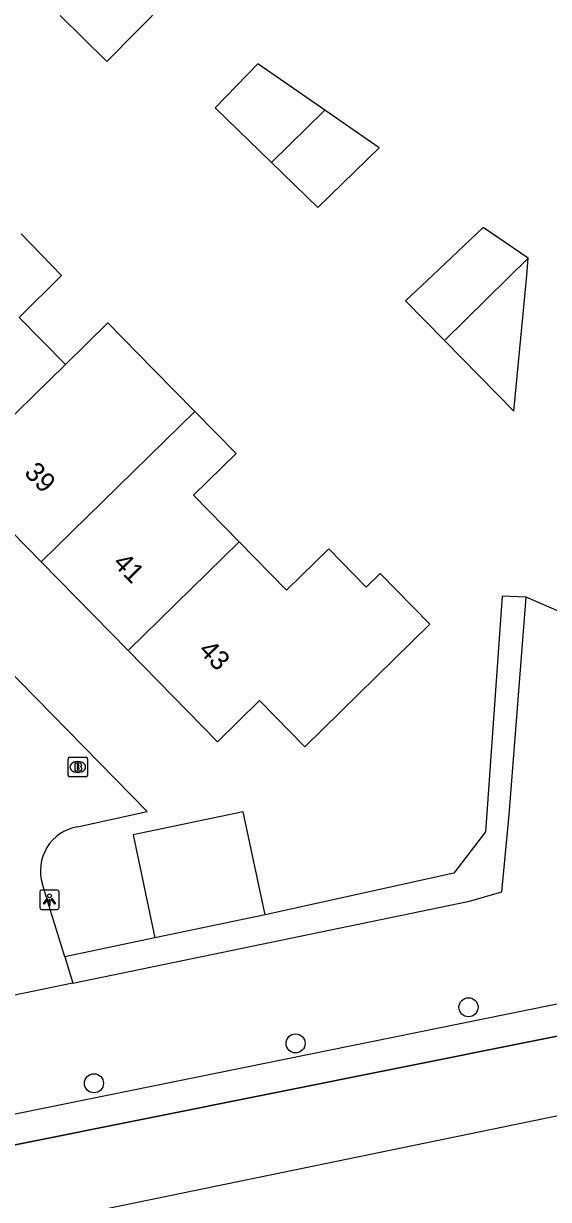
# Model space of a CAD drawing. Extents: x 162880 to 165536, y 384011 to 385179.
# Drawn here: x 164118.3 to 164145.2, y 384202.5 to 384262.9 of the extents above; entities that cross this region are included whole.
import ezdxf

# ---------------------------------------------------------------- set-up
doc = ezdxf.new("R2010")
doc.units = 0
for name, color, linetype in [('IMGEO_Boom', 7, 'Continuous'), ('IMGEO_Brandkraan', 7, 'Continuous'), ('IMGEO_Geluidsscherm', 7, 'Continuous'), ('IMGEO_Groenvoorziening', 7, 'Continuous'), ('IMGEO_Hek', 7, 'Continuous'), ('IMGEO_Lichtpunt', 7, 'Continuous'), ('IMGEO_Pand', 7, 'Continuous'), ('IMGEO_Pand_nummerreeks', 7, 'Continuous'), ('IMGEO_Voetpad_halfverhard', 7, 'Continuous'), ('IMGEO_Voetpad_open', 7, 'Continuous')]:
    doc.layers.add(name, color=color, linetype=linetype)

msp = doc.modelspace()

# ---------------------------------------------------------------- linework, layer by layer
at = {"layer": 'IMGEO_Boom'}
for centre in [(164141.109, 384212.409), (164132.228, 384210.554), (164121.876, 384208.503)]:
    msp.add_circle(centre, 0.489, dxfattribs=at)
at = {"layer": 'IMGEO_Brandkraan'}
for p, q in [((164120.544, 384224.329), (164120.544, 384225.181)), ((164120.619, 384225.255), (164121.471, 384225.255)), ((164121.032, 384225.035), (164121.057, 384225.035)), ((164121.545, 384225.181), (164121.545, 384224.329)), ((164121.055, 384224.475), (164121.03, 384224.475)), ((164121.471, 384224.255), (164120.619, 384224.255))]:
    msp.add_line(p, q, dxfattribs=at)
for points in [[(164120.544, 384224.329), (164120.544, 384225.181)], [(164120.619, 384225.255), (164121.471, 384225.255)], [(164120.892, 384224.955), (164120.892, 384224.555), (164121.105, 384224.555)], [(164121.123, 384224.955), (164120.892, 384224.955)], [(164121.545, 384225.181), (164121.545, 384224.329)], [(164121.071, 384224.874), (164121.017, 384224.874), (164121.017, 384224.798)], [(164121.017, 384224.798), (164121.07, 384224.798)], [(164121.079, 384224.722), (164121.017, 384224.722), (164121.017, 384224.641)], [(164121.017, 384224.641), (164121.079, 384224.641)], [(164121.471, 384224.255), (164120.619, 384224.255)]]:
    msp.add_lwpolyline(points, dxfattribs=at)
for centre, radius, start, end in [((164120.621, 384225.179), 0.0765, 91.55205, 178.44795), ((164120.621, 384225.179), 0.0765, 91.55205, 178.44795), ((164121.127, 384224.81), 0.145, 59.4692, 91.53667), ((164121.469, 384225.179), 0.0765, 1.55205, 88.44795), ((164121.469, 384225.179), 0.0765, 1.55205, 88.44795), ((164121.072, 384224.836), 0.0379, 267.82845, 90.93552), ((164121.08, 384224.681), 0.0404, 269.87594, 90.50774), ((164121.111, 384224.806), 0.251, 268.66757, 293.53466), ((164121.152, 384224.857), 0.0922, 285.51372, 58.15012), ((164121.157, 384224.665), 0.105, 301.31148, 78.98903), ((164120.621, 384224.331), 0.0765, 181.55205, 268.44795), ((164120.621, 384224.331), 0.0765, 181.55205, 268.44795), ((164121.469, 384224.331), 0.0765, 271.55205, 358.44795), ((164121.469, 384224.331), 0.0765, 271.55205, 358.44795)]:
    msp.add_arc(centre, radius, start, end, dxfattribs=at)
for centre, major_axis, ratio, start_param, end_param in [((164121.031, 384224.755), (-0.387, 0.002), 0.722429, 4.712389, 7.853982), ((164121.056, 384224.755), (-0.39, 0.002), 0.717154, 1.570796, 4.712389)]:
    msp.add_ellipse(centre, major_axis=major_axis, ratio=ratio, start_param=start_param, end_param=end_param, dxfattribs=at)
at = {"layer": 'IMGEO_Geluidsscherm'}
msp.add_lwpolyline([(164249.574, 384228.544), (164187.192, 384215.485), (164162.302, 384210.469), (164148.545, 384207.416), (164111.054, 384199.697), (164098.433, 384197.191), (164085.381, 384194.319), (164046.457, 384186.201), (164032.718, 384183.532), (164006.753, 384177.923), (163992.535, 384174.933), (163980.798, 384172.554), (163968.077, 384170.103), (163956.144, 384167.447), (163943.692, 384164.81), (163915.585, 384159)], dxfattribs=at)
at = {"layer": 'IMGEO_Groenvoorziening'}
for points in [[(164150.97, 384213.664), (164151.264, 384223.068), (164151.207, 384224.522), (164151.782, 384230.115), (164144.063, 384233.478)], [(163991.655, 384179.863), (163992.185, 384181.427), (164150.97, 384213.664)], [(164150.94, 384212.716), (164150.871, 384211.974), (164045.253, 384190.792), (164000, 384181.465), (163991.655, 384179.863)]]:
    msp.add_lwpolyline(points, dxfattribs=at)
at = {"layer": 'IMGEO_Hek'}
msp.add_lwpolyline([(164000, 384181.465), (164045.253, 384190.792), (164150.871, 384211.974), (164150.94, 384212.716)], dxfattribs=at)
at = {"layer": 'IMGEO_Lichtpunt'}
for p, q in [((164119.092, 384218.335), (164119.092, 384217.528)), ((164119.092, 384218.335), (164119.092, 384217.528)), ((164119.994, 384218.43), (164119.186, 384218.43)), ((164119.994, 384218.43), (164119.186, 384218.43)), ((164120.088, 384217.528), (164120.088, 384218.335)), ((164120.088, 384217.528), (164120.088, 384218.335)), ((164119.186, 384217.434), (164119.994, 384217.434)), ((164119.186, 384217.434), (164119.994, 384217.434))]:
    msp.add_line(p, q, dxfattribs=at)
for points in [[(164119.466, 384217.999), (164119.505, 384217.971), (164119.317, 384217.709), (164119.279, 384217.736), (164119.466, 384217.999)], [(164119.568, 384217.951), (164119.615, 384217.951), (164119.615, 384217.629), (164119.568, 384217.629), (164119.568, 384217.951)], [(164119.678, 384217.971), (164119.716, 384217.998), (164119.903, 384217.736), (164119.864, 384217.708), (164119.678, 384217.971)]]:
    msp.add_lwpolyline(points, dxfattribs=at)
msp.add_circle((164119.591, 384218.133), 0.0994, dxfattribs=at)
for centre, start, end in [((164119.186, 384218.335), 90, 180), ((164119.186, 384218.335), 90, 180), ((164119.994, 384218.335), 0, 90), ((164119.994, 384218.335), 0, 90), ((164119.186, 384217.528), 180, 270), ((164119.186, 384217.528), 180, 270), ((164119.994, 384217.528), 270, 0), ((164119.994, 384217.528), 270, 360)]:
    msp.add_arc(centre, 0.0946, start, end, dxfattribs=at)
at = {"layer": 'IMGEO_Pand'}
for points in [[(164120.148, 384263.358), (164122.534, 384260.993), (164125.619, 384264.107), (164122.878, 384266.034)], [(164133.731, 384258.498), (164130.291, 384260.878), (164128.098, 384258.626), (164130.99, 384255.811)], [(164133.731, 384258.498), (164130.99, 384255.811)], [(164130.99, 384255.811), (164133.364, 384253.501), (164136.517, 384256.57), (164133.731, 384258.498)], [(164120.406, 384245.435), (164118.037, 384247.852), (164120.21, 384250), (164118.137, 384252.139)], [(164144.181, 384250.888), (164141.864, 384252.463), (164139.252, 384250), (164137.88, 384248.706), (164139.877, 384246.669)], [(164139.877, 384246.669), (164143.441, 384243.032), (164144.097, 384250), (164144.181, 384250.888)], [(164144.181, 384250.888), (164139.877, 384246.669)], [(164127.054, 384243.023), (164124.94, 384245.18), (164122.591, 384247.577), (164120.406, 384245.435)], [(164120.406, 384245.435), (164114.701, 384239.843)], [(164119.164, 384235.288), (164127.054, 384243.023)], [(164129.327, 384236.326), (164126.988, 384238.712), (164129.177, 384240.857), (164127.054, 384243.023)], [(164114.701, 384239.843), (164119.164, 384235.288)], [(164129.327, 384236.326), (164123.625, 384230.736)], [(164123.625, 384230.736), (164128.213, 384226.055), (164130.37, 384228.169), (164132.701, 384225.791), (164139.13, 384232.092), (164136.575, 384234.699), (164135.857, 384233.995), (164133.931, 384235.959), (164131.766, 384233.837), (164129.327, 384236.326)], [(164119.164, 384235.288), (164123.625, 384230.736)], [(164130.659, 384217.163), (164129.543, 384222.456), (164123.893, 384221.264), (164125.009, 384215.972)], [(164130.659, 384217.163), (164125.009, 384215.972)]]:
    msp.add_lwpolyline(points, dxfattribs=at)
at = {"layer": 'IMGEO_Voetpad_halfverhard'}
for points in [[(164120.789, 384213.646), (164141.152, 384217.855), (164142.818, 384218.333), (164143.197, 384222.298), (164144.063, 384233.478)], [(164144.063, 384233.478), (164142.844, 384233.524), (164141.982, 384221.417), (164140.361, 384219.292), (164130.659, 384217.163)], [(164125.009, 384215.972), (164120.377, 384214.994)]]:
    msp.add_lwpolyline(points, dxfattribs=at)
at = {"layer": 'IMGEO_Voetpad_open'}
for points in [[(164121.025, 384221.682), (164124.609, 384222.474), (164097.631, 384250), (164087.86, 384259.97)], [(164120.377, 384214.994), (164119.494, 384217.882), (164119.232, 384218.739)], [(164120.377, 384214.994), (164120.789, 384213.646)], [(164120.789, 384213.646), (164115.149, 384212.48)]]:
    msp.add_lwpolyline(points, dxfattribs=at)
msp.add_arc((164121.417, 384219.426), 2.29, 99.85345, 197.44348, dxfattribs=at)

# ---------------------------------------------------------------- texts
at = {"layer": 'IMGEO_Pand_nummerreeks'}
for s, rotation, p in [('39', 314.42121, (164118.246, 384239.825)), ('41', 314.42212, (164122.8, 384235.179)), ('43', 314.42212, (164127.196, 384230.692))]:
    msp.add_text(s, height=1, rotation=rotation, dxfattribs=at).set_placement(p)

doc.saveas('drawing.dxf')
